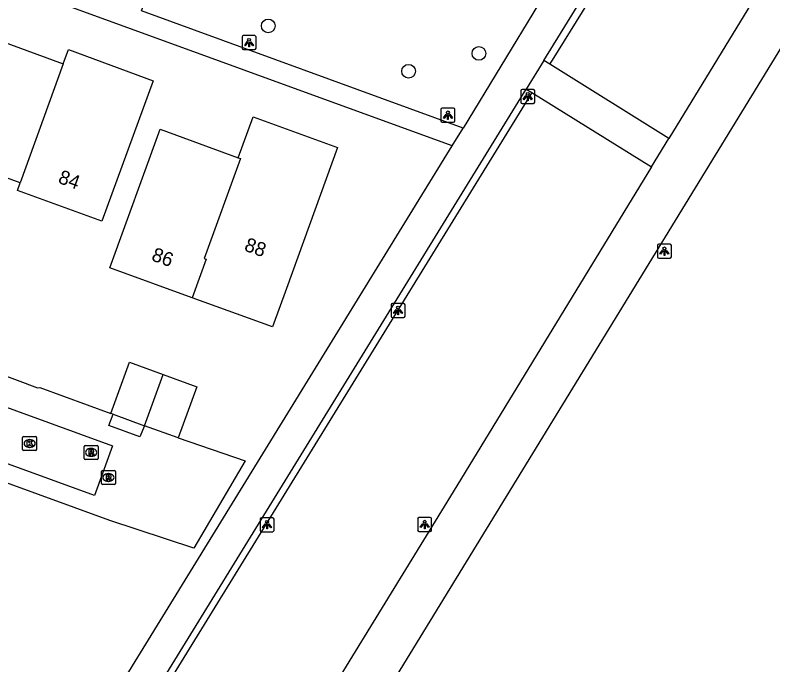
# Model space of a CAD drawing. Extents: x 155275 to 156263, y 382654 to 383635.
# Drawn here: x 156136.5 to 156190.4, y 383010.4 to 383056.7 of the extents above; entities that cross this region are included whole.
import ezdxf

# ---------------------------------------------------------------- set-up
doc = ezdxf.new("R2010")
doc.units = 0
for name, color, linetype in [('IMGEO_Boom', 7, 'Continuous'), ('IMGEO_Fietspad_gesloten', 7, 'Continuous'), ('IMGEO_Haag', 7, 'Continuous'), ('IMGEO_Hek', 7, 'Continuous'), ('IMGEO_Kolk', 7, 'Continuous'), ('IMGEO_Lichtpunt', 7, 'Continuous'), ('IMGEO_Pand', 7, 'Continuous'), ('IMGEO_Pand_nummerreeks', 7, 'Continuous'), ('IMGEO_Rijbaan_lokaal_open', 7, 'Continuous'), ('IMGEO_Rioolput', 7, 'Continuous'), ('IMGEO_Voetpad_open', 7, 'Continuous')]:
    doc.layers.add(name, color=color, linetype=linetype)

msp = doc.modelspace()

# ---------------------------------------------------------------- linework, layer by layer
at = {"layer": 'IMGEO_Boom'}
for centre in [(156154.494, 383055.941), (156169.509, 383053.989), (156164.496, 383052.718)]:
    msp.add_circle(centre, 0.489, dxfattribs=at)
at = {"layer": 'IMGEO_Fietspad_gesloten'}
for points in [[(156227.742, 383120.977), (156210.25, 383092.5), (156183.028, 383047.925)], [(156199.102, 383067.584), (156126.046, 382948.312), (156113.167, 382927.464), (156106.476, 382916.992), (156097.199, 382903.027), (156096.461, 382901.955)], [(156181.796, 383045.909), (156183.028, 383047.925)], [(156181.796, 383045.909), (156167.66, 383022.76), (156146.993, 382989.06)]]:
    msp.add_lwpolyline(points, dxfattribs=at)
at = {"layer": 'IMGEO_Haag'}
for points in [[(156174.567, 383053.211), (156174.753, 383053.493), (156198.573, 383091.905)], [(156173.271, 383051.19), (156172.939, 383050.647), (156145.206, 383005.647)]]:
    msp.add_lwpolyline(points, dxfattribs=at)
at = {"layer": 'IMGEO_Hek'}
msp.add_lwpolyline([(156138.216, 383030.186), (156143.273, 383028.341)], dxfattribs=at)
at = {"layer": 'IMGEO_Kolk'}
for p, q in [((156136.994, 383025.773), (156136.994, 383026.625)), ((156137.069, 383026.699), (156137.921, 383026.699)), ((156137.995, 383026.625), (156137.995, 383025.773)), ((156137.482, 383026.479), (156137.507, 383026.479)), ((156137.921, 383025.699), (156137.069, 383025.699)), ((156137.505, 383025.919), (156137.48, 383025.919))]:
    msp.add_line(p, q, dxfattribs=at)
for points in [[(156136.994, 383025.773), (156136.994, 383026.625)], [(156137.069, 383026.699), (156137.921, 383026.699)], [(156137.995, 383026.625), (156137.995, 383025.773)], [(156137.315, 383026.399), (156137.438, 383026.399), (156137.438, 383026.248), (156137.568, 383026.399), (156137.732, 383026.399), (156137.586, 383026.248), (156137.739, 383025.999), (156137.587, 383025.999), (156137.502, 383026.163), (156137.438, 383026.096), (156137.438, 383025.999), (156137.315, 383025.999), (156137.315, 383026.399)], [(156137.921, 383025.699), (156137.069, 383025.699)]]:
    msp.add_lwpolyline(points, dxfattribs=at)
for centre, start, end in [((156137.071, 383026.623), 91.552, 178.448), ((156137.071, 383026.623), 91.552, 178.448), ((156137.919, 383026.623), 1.552, 88.448), ((156137.919, 383026.623), 1.552, 88.448), ((156137.071, 383025.775), 181.552, 268.448), ((156137.071, 383025.775), 181.552, 268.448), ((156137.919, 383025.775), 271.552, 358.448), ((156137.919, 383025.775), 271.552, 358.448)]:
    msp.add_arc(centre, 0.0765, start, end, dxfattribs=at)
for centre, major_axis, ratio, start_param, end_param in [((156137.481, 383026.199), (-0.387, 0.002), 0.722429, 4.712389, 7.853982), ((156137.506, 383026.199), (-0.39, 0.002), 0.717154, 1.570796, 4.712389)]:
    msp.add_ellipse(centre, major_axis=major_axis, ratio=ratio, start_param=start_param, end_param=end_param, dxfattribs=at)
at = {"layer": 'IMGEO_Lichtpunt'}
for p, q in [((156153.531, 383055.253), (156152.723, 383055.253)), ((156153.531, 383055.253), (156152.723, 383055.253)), ((156152.629, 383055.158), (156152.629, 383054.351)), ((156152.629, 383055.158), (156152.629, 383054.351)), ((156153.625, 383054.351), (156153.625, 383055.158)), ((156153.625, 383054.351), (156153.625, 383055.158)), ((156152.723, 383054.257), (156153.531, 383054.257)), ((156152.723, 383054.257), (156153.531, 383054.257)), ((156173.385, 383051.409), (156172.577, 383051.409)), ((156173.385, 383051.409), (156172.577, 383051.409)), ((156172.483, 383051.314), (156172.483, 383050.507)), ((156172.483, 383051.314), (156172.483, 383050.507)), ((156173.479, 383050.507), (156173.479, 383051.314)), ((156173.479, 383050.507), (156173.479, 383051.314)), ((156172.577, 383050.413), (156173.385, 383050.413)), ((156172.577, 383050.413), (156173.385, 383050.413)), ((156166.801, 383049.987), (156166.801, 383049.18)), ((156166.801, 383049.987), (156166.801, 383049.18)), ((156167.703, 383050.082), (156166.895, 383050.082)), ((156167.703, 383050.082), (156166.895, 383050.082)), ((156167.797, 383049.18), (156167.797, 383049.987)), ((156167.797, 383049.18), (156167.797, 383049.987)), ((156166.895, 383049.086), (156167.703, 383049.086)), ((156166.895, 383049.086), (156167.703, 383049.086)), ((156182.22, 383040.301), (156182.22, 383039.494)), ((156182.22, 383040.301), (156182.22, 383039.494)), ((156183.122, 383040.396), (156182.314, 383040.396)), ((156183.122, 383040.396), (156182.314, 383040.396)), ((156183.216, 383039.494), (156183.216, 383040.301)), ((156183.216, 383039.494), (156183.216, 383040.301)), ((156182.314, 383039.4), (156183.122, 383039.4)), ((156182.314, 383039.4), (156183.122, 383039.4)), ((156163.244, 383036.081), (156163.244, 383035.274)), ((156163.244, 383036.081), (156163.244, 383035.274)), ((156164.146, 383036.176), (156163.338, 383036.176)), ((156164.146, 383036.176), (156163.338, 383036.176)), ((156164.24, 383035.274), (156164.24, 383036.081)), ((156164.24, 383035.274), (156164.24, 383036.081)), ((156163.338, 383035.18), (156164.146, 383035.18)), ((156163.338, 383035.18), (156164.146, 383035.18)), ((156153.911, 383020.818), (156153.911, 383020.011)), ((156153.911, 383020.818), (156153.911, 383020.011)), ((156154.813, 383020.913), (156154.005, 383020.913)), ((156154.813, 383020.913), (156154.005, 383020.913)), ((156154.907, 383020.011), (156154.907, 383020.818)), ((156154.907, 383020.011), (156154.907, 383020.818)), ((156165.142, 383020.835), (156165.142, 383020.028)), ((156165.142, 383020.835), (156165.142, 383020.028)), ((156166.044, 383020.93), (156165.236, 383020.93)), ((156166.044, 383020.93), (156165.236, 383020.93)), ((156166.138, 383020.028), (156166.138, 383020.835)), ((156166.138, 383020.028), (156166.138, 383020.835)), ((156154.005, 383019.917), (156154.813, 383019.917)), ((156154.005, 383019.917), (156154.813, 383019.917)), ((156165.236, 383019.934), (156166.044, 383019.934)), ((156165.236, 383019.934), (156166.044, 383019.934))]:
    msp.add_line(p, q, dxfattribs=at)
for points in [[(156153.003, 383054.822), (156153.042, 383054.794), (156152.854, 383054.532), (156152.816, 383054.559), (156153.003, 383054.822)], [(156153.105, 383054.774), (156153.152, 383054.774), (156153.152, 383054.452), (156153.105, 383054.452), (156153.105, 383054.774)], [(156153.215, 383054.794), (156153.253, 383054.821), (156153.44, 383054.559), (156153.401, 383054.531), (156153.215, 383054.794)], [(156172.857, 383050.978), (156172.896, 383050.95), (156172.708, 383050.688), (156172.67, 383050.715), (156172.857, 383050.978)], [(156172.959, 383050.93), (156173.006, 383050.93), (156173.006, 383050.608), (156172.959, 383050.608), (156172.959, 383050.93)], [(156173.069, 383050.95), (156173.107, 383050.977), (156173.294, 383050.715), (156173.255, 383050.687), (156173.069, 383050.95)], [(156167.175, 383049.651), (156167.214, 383049.623), (156167.026, 383049.361), (156166.988, 383049.388), (156167.175, 383049.651)], [(156167.277, 383049.603), (156167.324, 383049.603), (156167.324, 383049.281), (156167.277, 383049.281), (156167.277, 383049.603)], [(156167.387, 383049.623), (156167.425, 383049.65), (156167.612, 383049.388), (156167.573, 383049.36), (156167.387, 383049.623)], [(156182.594, 383039.965), (156182.633, 383039.937), (156182.445, 383039.675), (156182.407, 383039.702), (156182.594, 383039.965)], [(156182.696, 383039.917), (156182.743, 383039.917), (156182.743, 383039.595), (156182.696, 383039.595), (156182.696, 383039.917)], [(156182.806, 383039.937), (156182.844, 383039.964), (156183.031, 383039.702), (156182.992, 383039.674), (156182.806, 383039.937)], [(156163.618, 383035.745), (156163.657, 383035.717), (156163.469, 383035.455), (156163.431, 383035.482), (156163.618, 383035.745)], [(156163.83, 383035.717), (156163.868, 383035.744), (156164.055, 383035.482), (156164.016, 383035.454), (156163.83, 383035.717)], [(156163.72, 383035.697), (156163.767, 383035.697), (156163.767, 383035.375), (156163.72, 383035.375), (156163.72, 383035.697)], [(156154.285, 383020.482), (156154.324, 383020.454), (156154.136, 383020.192), (156154.098, 383020.219), (156154.285, 383020.482)], [(156154.387, 383020.434), (156154.434, 383020.434), (156154.434, 383020.112), (156154.387, 383020.112), (156154.387, 383020.434)], [(156154.497, 383020.454), (156154.535, 383020.481), (156154.722, 383020.219), (156154.683, 383020.191), (156154.497, 383020.454)], [(156165.516, 383020.499), (156165.555, 383020.471), (156165.367, 383020.209), (156165.329, 383020.236), (156165.516, 383020.499)], [(156165.618, 383020.451), (156165.665, 383020.451), (156165.665, 383020.129), (156165.618, 383020.129), (156165.618, 383020.451)], [(156165.728, 383020.471), (156165.766, 383020.498), (156165.953, 383020.236), (156165.914, 383020.208), (156165.728, 383020.471)]]:
    msp.add_lwpolyline(points, dxfattribs=at)
for centre in [(156153.128, 383054.956), (156172.982, 383051.112), (156167.3, 383049.785), (156182.719, 383040.099), (156163.743, 383035.879), (156154.41, 383020.616), (156165.641, 383020.633)]:
    msp.add_circle(centre, 0.0994, dxfattribs=at)
for centre, start, end in [((156152.723, 383055.158), 90, 180), ((156152.723, 383055.158), 90, 180), ((156153.531, 383055.158), 0, 90), ((156153.531, 383055.158), 0, 90), ((156152.723, 383054.351), 180, 270), ((156152.723, 383054.351), 180, 270), ((156153.531, 383054.351), 270, 0), ((156153.531, 383054.351), 270, 360), ((156172.577, 383051.314), 90, 180), ((156172.577, 383051.314), 90, 180), ((156173.385, 383051.314), 0, 90), ((156173.385, 383051.314), 0, 90), ((156172.577, 383050.507), 180, 270), ((156172.577, 383050.507), 180, 270), ((156173.385, 383050.507), 270, 0), ((156173.385, 383050.507), 270, 360), ((156166.895, 383049.987), 90, 180), ((156166.895, 383049.987), 90, 180), ((156167.703, 383049.987), 0, 90), ((156167.703, 383049.987), 0, 90), ((156166.895, 383049.18), 180, 270), ((156166.895, 383049.18), 180, 270), ((156167.703, 383049.18), 270, 0), ((156167.703, 383049.18), 270, 360), ((156182.314, 383040.301), 90, 180), ((156182.314, 383040.301), 90, 180), ((156183.122, 383040.301), 0, 90), ((156183.122, 383040.301), 0, 90), ((156182.314, 383039.494), 180, 270), ((156182.314, 383039.494), 180, 270), ((156183.122, 383039.494), 270, 0), ((156183.122, 383039.494), 270, 360), ((156163.338, 383036.081), 90, 180), ((156163.338, 383036.081), 90, 180), ((156164.146, 383036.081), 0, 90), ((156164.146, 383036.081), 0, 90), ((156163.338, 383035.274), 180, 270), ((156163.338, 383035.274), 180, 270), ((156164.146, 383035.274), 270, 0), ((156164.146, 383035.274), 270, 360), ((156154.005, 383020.818), 90, 180), ((156154.005, 383020.818), 90, 180), ((156154.813, 383020.818), 0, 90), ((156154.813, 383020.818), 0, 90), ((156165.236, 383020.835), 90, 180), ((156165.236, 383020.835), 90, 180), ((156166.044, 383020.835), 0, 90), ((156166.044, 383020.835), 0, 90), ((156154.005, 383020.011), 180, 270), ((156154.005, 383020.011), 180, 270), ((156154.813, 383020.011), 270, 0), ((156154.813, 383020.011), 270, 360), ((156165.236, 383020.028), 180, 270), ((156165.236, 383020.028), 180, 270), ((156166.044, 383020.028), 270, 0), ((156166.044, 383020.028), 270, 360)]:
    msp.add_arc(centre, 0.0946, start, end, dxfattribs=at)
at = {"layer": 'IMGEO_Pand'}
for points in [[(156136.81, 383044.763), (156131.144, 383046.826), (156134.227, 383055.302), (156139.892, 383053.232)], [(156139.892, 383053.232), (156140.266, 383054.256), (156146.288, 383052.041), (156142.632, 383042.031), (156136.623, 383044.223), (156136.81, 383044.763)], [(156139.892, 383053.232), (156136.81, 383044.763)], [(156152.359, 383046.559), (156153.41, 383049.459), (156159.437, 383047.283), (156155.79, 383037.252), (156154.791, 383034.506), (156149.079, 383036.585)], [(156149.079, 383036.585), (156143.211, 383038.721), (156146.807, 383048.597), (156152.359, 383046.559)], [(156152.359, 383046.559), (156152.51, 383046.504), (156149.928, 383039.384), (156150.078, 383039.329), (156149.079, 383036.585)], [(156143.273, 383028.341), (156144.607, 383031.989), (156147.002, 383031.113)], [(156145.669, 383027.468), (156147.002, 383031.113)], [(156147.002, 383031.113), (156149.397, 383030.237), (156148.07, 383026.594)], [(156143.44, 383028.28), (156143.273, 383028.341)], [(156143.44, 383028.28), (156145.669, 383027.468)], [(156148.07, 383026.594), (156145.669, 383027.468)]]:
    msp.add_lwpolyline(points, dxfattribs=at)
at = {"layer": 'IMGEO_Rijbaan_lokaal_open'}
msp.add_lwpolyline([(156093.999, 383044.02), (156143.388, 383026.042), (156142.11, 383022.501), (156092.738, 383040.458)], dxfattribs=at)
at = {"layer": 'IMGEO_Rioolput'}
for p, q in [((156141.454, 383026.066), (156142.306, 383026.066)), ((156141.379, 383025.14), (156141.379, 383025.992)), ((156141.867, 383025.846), (156141.892, 383025.846)), ((156142.38, 383025.992), (156142.38, 383025.14)), ((156142.306, 383025.066), (156141.454, 383025.066)), ((156141.89, 383025.286), (156141.865, 383025.286)), ((156142.606, 383023.351), (156142.606, 383024.203)), ((156142.681, 383024.277), (156143.533, 383024.277)), ((156143.094, 383024.057), (156143.119, 383024.057)), ((156143.607, 383024.203), (156143.607, 383023.351)), ((156143.117, 383023.497), (156143.092, 383023.497)), ((156143.533, 383023.277), (156142.681, 383023.277))]:
    msp.add_line(p, q, dxfattribs=at)
for points in [[(156141.454, 383026.066), (156142.306, 383026.066)], [(156141.379, 383025.14), (156141.379, 383025.992)], [(156141.968, 383025.764), (156141.716, 383025.766), (156141.716, 383025.366)], [(156141.716, 383025.366), (156141.84, 383025.366), (156141.84, 383025.528), (156141.851, 383025.528)], [(156141.894, 383025.685), (156141.84, 383025.685), (156141.84, 383025.604)], [(156141.84, 383025.604), (156141.892, 383025.604)], [(156141.898, 383025.499), (156141.969, 383025.366), (156142.109, 383025.366), (156142.044, 383025.492)], [(156142.38, 383025.992), (156142.38, 383025.14)], [(156142.306, 383025.066), (156141.454, 383025.066)], [(156142.606, 383023.351), (156142.606, 383024.203)], [(156142.681, 383024.277), (156143.533, 383024.277)], [(156143.195, 383023.975), (156142.943, 383023.977), (156142.943, 383023.577)], [(156143.121, 383023.896), (156143.067, 383023.896), (156143.067, 383023.815)], [(156143.607, 383024.203), (156143.607, 383023.351)], [(156142.943, 383023.577), (156143.067, 383023.577), (156143.067, 383023.739), (156143.078, 383023.739)], [(156143.067, 383023.815), (156143.119, 383023.815)], [(156143.125, 383023.71), (156143.196, 383023.577), (156143.336, 383023.577), (156143.271, 383023.703)], [(156143.533, 383023.277), (156142.681, 383023.277)]]:
    msp.add_lwpolyline(points, dxfattribs=at)
for centre, radius, start, end in [((156141.456, 383025.99), 0.0765, 91.552, 178.448), ((156141.456, 383025.99), 0.0765, 91.552, 178.448), ((156142.304, 383025.99), 0.0765, 1.552, 88.448), ((156142.304, 383025.99), 0.0765, 1.552, 88.448), ((156141.85, 383025.475), 0.0533, 26.0293, 88.6989), ((156141.876, 383025.793), 0.19, 274.7715, 282.9687), ((156141.9, 383025.589), 0.0964, 77.0061, 93.1865), ((156141.914, 383025.646), 0.0378, 276.6634, 79.6772), ((156141.967, 383025.654), 0.109, 350.3612, 89.416), ((156141.965, 383025.654), 0.112, 277.5842, 350.9817), ((156141.949, 383025.439), 0.108, 29.5134, 73.7905), ((156141.456, 383025.142), 0.0765, 181.552, 268.448), ((156141.456, 383025.142), 0.0765, 181.552, 268.448), ((156142.304, 383025.142), 0.0765, 271.552, 358.448), ((156142.304, 383025.142), 0.0765, 271.552, 358.448), ((156142.683, 383024.201), 0.0765, 91.552, 178.448), ((156142.683, 383024.201), 0.0765, 91.552, 178.448), ((156143.127, 383023.8), 0.0964, 77.0061, 93.1865), ((156143.141, 383023.857), 0.0378, 276.6634, 79.6772), ((156143.194, 383023.865), 0.109, 350.3612, 89.416), ((156143.531, 383024.201), 0.0765, 1.552, 88.448), ((156143.531, 383024.201), 0.0765, 1.552, 88.448), ((156142.683, 383023.353), 0.0765, 181.552, 268.448), ((156142.683, 383023.353), 0.0765, 181.552, 268.448), ((156143.077, 383023.686), 0.0533, 26.0293, 88.6989), ((156143.103, 383024.004), 0.19, 274.7715, 282.9687), ((156143.192, 383023.865), 0.112, 277.5842, 350.9817), ((156143.176, 383023.65), 0.108, 29.5134, 73.7905), ((156143.531, 383023.353), 0.0765, 271.552, 358.448), ((156143.531, 383023.353), 0.0765, 271.552, 358.448)]:
    msp.add_arc(centre, radius, start, end, dxfattribs=at)
for centre, major_axis, ratio, start_param, end_param in [((156141.866, 383025.566), (-0.387, 0.002), 0.722429, 4.712389, 7.853982), ((156141.891, 383025.566), (-0.39, 0.002), 0.717154, 1.570796, 4.712389), ((156143.093, 383023.777), (-0.387, 0.002), 0.722429, 4.712389, 7.853982), ((156143.118, 383023.777), (-0.39, 0.002), 0.717154, 1.570796, 4.712389)]:
    msp.add_ellipse(centre, major_axis=major_axis, ratio=ratio, start_param=start_param, end_param=end_param, dxfattribs=at)
at = {"layer": 'IMGEO_Voetpad_open'}
for points in [[(156174.125, 383053.487), (156198.28, 383092.598)], [(156167.609, 383047.414), (156123.385, 383063.493)], [(156168.378, 383048.666), (156145.463, 383057.021), (156146.214, 383059.08)], [(156173.746, 383057.498), (156168.378, 383048.666)], [(156174.125, 383053.487), (156172.874, 383051.436)], [(156174.567, 383053.211), (156174.125, 383053.487)], [(156183.028, 383047.925), (156174.567, 383053.211)], [(156144.238, 383004.896), (156172.874, 383051.436)], [(156172.874, 383051.436), (156173.271, 383051.19)], [(156173.271, 383051.19), (156181.796, 383045.909)], [(156167.609, 383047.414), (156168.378, 383048.666)], [(156142.2, 383006.122), (156167.609, 383047.414)], [(156148.07, 383026.594), (156152.844, 383024.959), (156149.186, 383018.741), (156143.22, 383020.724), (156094.122, 383038.599)], [(156134.937, 383031.336), (156138.058, 383030.158), (156138.216, 383030.186), (156143.273, 383028.341)], [(156145.669, 383027.468), (156145.336, 383026.676), (156143.146, 383027.478), (156143.44, 383028.28)]]:
    msp.add_lwpolyline(points, dxfattribs=at)

# ---------------------------------------------------------------- texts
at = {"layer": 'IMGEO_Pand_nummerreeks'}
for s, rotation, p in [('84', 339.9587, (156139.46, 383044.785)), ('88', 340.0152, (156152.721, 383039.964)), ('86', 339.9981, (156146.112, 383039.261))]:
    msp.add_text(s, height=1, rotation=rotation, dxfattribs=at).set_placement(p)

doc.saveas('drawing.dxf')
